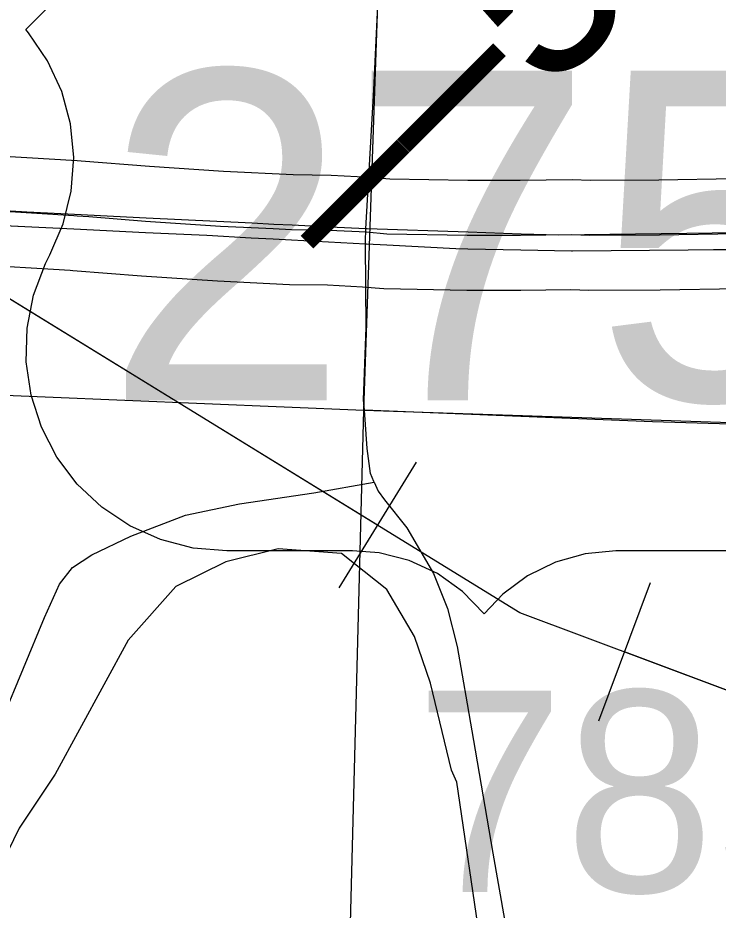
# Model space of a CAD drawing. Extents: x -132.8 to -73.3, y -60 to -26.
# Drawn here: x -123.1394 to -122.7571, y -52.509 to -52.0219 of the extents above; entities that cross this region are included whole.
import ezdxf

# ---------------------------------------------------------------- set-up
doc = ezdxf.new("R2010")
doc.units = 0
for name, color, linetype in [('tdCoCityStreetMinor', 7, 'Continuous'), ('tdCoDivCarto', 7, 'Continuous'), ('tdCoHydroRiver', 7, 'Continuous'), ('tdCoPipe', 7, 'Continuous'), ('tdCoPriCL', 7, 'Continuous'), ('tdCoPriDiv', 7, 'Continuous'), ('tdCoPrimary', 7, 'Continuous'), ('tdCoSectLine', 7, 'Continuous'), ('tdCoShieldUsRte', 7, 'Continuous'), ('tdCoStPrkRd', 7, 'Continuous'), ('tdCoStrucPriMaintName', 7, 'Continuous'), ('tdStHwyPriRefPost1', 7, 'Continuous')]:
    doc.layers.add(name, color=color, linetype=linetype)

msp = doc.modelspace()

# ---------------------------------------------------------------- linework, layer by layer
at = {"layer": 'tdCoCityStreetMinor'}
msp.add_lwpolyline([(-122.43937, -52.2529), (-122.51258, -52.25071), (-122.79293, -52.24231), (-122.95024, -52.23608), (-122.95065, -52.23041), (-122.94918, -52.19095), (-122.94964, -52.14518), (-122.94967, -52.14214), (-122.94948, -52.13885), (-122.94938, -52.13706), (-122.94498, -52.06124), (-122.94202, -51.99564), (-122.93664, -51.83475)], dxfattribs=at)
at = {"layer": 'tdCoDivCarto'}
for p, q in [((-123.13149, -52.12814), (-123.17711, -52.12536)), ((-123.13149, -52.12814), (-123.17711, -52.12536)), ((-123.13064, -52.12819), (-123.13149, -52.12814)), ((-123.10852, -52.12927), (-123.13064, -52.12819)), ((-123.06932, -52.13119), (-123.10852, -52.12927)), ((-123.06932, -52.13119), (-123.10852, -52.12927)), ((-123.17753, -52.13374), (-123.13187, -52.13595)), ((-123.17753, -52.13374), (-123.13187, -52.13595)), ((-123.01158, -52.13402), (-123.06932, -52.13119)), ((-123.01158, -52.13402), (-123.06932, -52.13119)), ((-122.99959, -52.13461), (-123.01158, -52.13402)), ((-122.99959, -52.13461), (-123.01158, -52.13402)), ((-122.9896, -52.13509), (-122.99959, -52.13461)), ((-122.9896, -52.13509), (-122.99959, -52.13461)), ((-122.96888, -52.13611), (-122.9896, -52.13509)), ((-122.96888, -52.13611), (-122.9896, -52.13509)), ((-123.13187, -52.13595), (-123.1089, -52.13706)), ((-123.13187, -52.13595), (-123.1089, -52.13706)), ((-123.1089, -52.13706), (-123.06969, -52.13896)), ((-123.1089, -52.13706), (-123.06969, -52.13896)), ((-123.06969, -52.13896), (-123.03629, -52.14057)), ((-122.94938, -52.13706), (-122.96888, -52.13611)), ((-122.94871, -52.13709), (-122.94938, -52.13706)), ((-122.89361, -52.13892), (-122.94871, -52.13709)), ((-122.89361, -52.13892), (-122.94871, -52.13709)), ((-122.86461, -52.13989), (-122.89361, -52.13892)), ((-122.86461, -52.13989), (-122.89361, -52.13892)), ((-122.84408, -52.14057), (-122.86461, -52.13989)), ((-122.74633, -52.13925), (-122.84408, -52.14057)), ((-123.03629, -52.14057), (-123.01199, -52.14187)), ((-123.01199, -52.14187), (-123, -52.1425)), ((-123.01199, -52.14187), (-123, -52.1425)), ((-123, -52.1425), (-122.99002, -52.14303)), ((-123, -52.1425), (-122.99002, -52.14303)), ((-122.99002, -52.14303), (-122.94964, -52.14518)), ((-122.94964, -52.14518), (-122.9491, -52.14521)), ((-122.9491, -52.14521), (-122.93792, -52.1458)), ((-122.9491, -52.14521), (-122.93792, -52.1458)), ((-122.93792, -52.1458), (-122.90023, -52.1478)), ((-122.90023, -52.1478), (-122.89382, -52.14793)), ((-122.89382, -52.14793), (-122.86479, -52.1485)), ((-122.89382, -52.14793), (-122.86479, -52.1485)), ((-122.86479, -52.1485), (-122.83706, -52.14904)), ((-122.83706, -52.14904), (-122.83667, -52.14904)), ((-122.83667, -52.14904), (-122.77347, -52.14842)), ((-122.77347, -52.14842), (-122.66487, -52.14759))]:
    msp.add_line(p, q, dxfattribs=at)
for points in [[(-123.13149, -52.12814), (-123.17711, -52.12536)], [(-123.13149, -52.12814), (-123.17711, -52.12536)], [(-123.10852, -52.12927), (-123.13064, -52.12819), (-123.13149, -52.12814)], [(-123.10852, -52.12927), (-123.13064, -52.12819), (-123.13149, -52.12814)], [(-123.10852, -52.12927), (-123.13064, -52.12819), (-123.13149, -52.12814)], [(-123.06932, -52.13119), (-123.10852, -52.12927)], [(-123.06932, -52.13119), (-123.10852, -52.12927)], [(-123.17753, -52.13374), (-123.13187, -52.13595)], [(-123.17753, -52.13374), (-123.13187, -52.13595)], [(-123.01158, -52.13402), (-123.06932, -52.13119)], [(-123.01158, -52.13402), (-123.06932, -52.13119)], [(-122.99959, -52.13461), (-123.01158, -52.13402)], [(-122.99959, -52.13461), (-123.01158, -52.13402)], [(-122.9896, -52.13509), (-122.99959, -52.13461)], [(-122.9896, -52.13509), (-122.99959, -52.13461)], [(-122.96888, -52.13611), (-122.9896, -52.13509)], [(-122.96888, -52.13611), (-122.9896, -52.13509)], [(-123.13187, -52.13595), (-123.1089, -52.13706)], [(-123.13187, -52.13595), (-123.1089, -52.13706)], [(-123.1089, -52.13706), (-123.06969, -52.13896)], [(-123.1089, -52.13706), (-123.06969, -52.13896)], [(-123.06969, -52.13896), (-123.03629, -52.14057), (-123.01199, -52.14187)], [(-123.06969, -52.13896), (-123.03629, -52.14057), (-123.01199, -52.14187)], [(-123.06969, -52.13896), (-123.03629, -52.14057), (-123.01199, -52.14187)], [(-122.94871, -52.13709), (-122.94938, -52.13706), (-122.96888, -52.13611)], [(-122.94871, -52.13709), (-122.94938, -52.13706), (-122.96888, -52.13611)], [(-122.94871, -52.13709), (-122.94938, -52.13706), (-122.96888, -52.13611)], [(-122.89361, -52.13892), (-122.94871, -52.13709)], [(-122.89361, -52.13892), (-122.94871, -52.13709)], [(-122.86461, -52.13989), (-122.89361, -52.13892)], [(-122.86461, -52.13989), (-122.89361, -52.13892)], [(-122.74633, -52.13925), (-122.84408, -52.14057), (-122.86461, -52.13989)], [(-122.74633, -52.13925), (-122.84408, -52.14057), (-122.86461, -52.13989)], [(-122.74633, -52.13925), (-122.84408, -52.14057), (-122.86461, -52.13989)], [(-123.01199, -52.14187), (-123, -52.1425)], [(-123.01199, -52.14187), (-123, -52.1425)], [(-123, -52.1425), (-122.99002, -52.14303)], [(-123, -52.1425), (-122.99002, -52.14303)], [(-122.99002, -52.14303), (-122.94964, -52.14518), (-122.9491, -52.14521)], [(-122.99002, -52.14303), (-122.94964, -52.14518), (-122.9491, -52.14521)], [(-122.99002, -52.14303), (-122.94964, -52.14518), (-122.9491, -52.14521)], [(-122.9491, -52.14521), (-122.93792, -52.1458)], [(-122.9491, -52.14521), (-122.93792, -52.1458)], [(-122.93792, -52.1458), (-122.90023, -52.1478), (-122.89382, -52.14793)], [(-122.93792, -52.1458), (-122.90023, -52.1478), (-122.89382, -52.14793)], [(-122.93792, -52.1458), (-122.90023, -52.1478), (-122.89382, -52.14793)], [(-122.89382, -52.14793), (-122.86479, -52.1485)], [(-122.89382, -52.14793), (-122.86479, -52.1485)], [(-122.86479, -52.1485), (-122.83706, -52.14904), (-122.83667, -52.14904)], [(-122.86479, -52.1485), (-122.83706, -52.14904), (-122.83667, -52.14904)], [(-122.86479, -52.1485), (-122.83706, -52.14904), (-122.83667, -52.14904)], [(-122.83667, -52.14904), (-122.77347, -52.14842), (-122.66487, -52.14759), (-122.6532, -52.14795)], [(-122.83667, -52.14904), (-122.77347, -52.14842), (-122.66487, -52.14759), (-122.6532, -52.14795)], [(-122.83667, -52.14904), (-122.77347, -52.14842), (-122.66487, -52.14759), (-122.6532, -52.14795)]]:
    msp.add_lwpolyline(points, dxfattribs=at)
at = {"layer": 'tdCoHydroRiver'}
msp.add_lwpolyline([(-122.88638, -52.52932), (-122.89973, -52.43902), (-122.90272, -52.43263), (-122.91407, -52.385), (-122.92286, -52.35951), (-122.93795, -52.33386), (-122.96268, -52.31426), (-122.99734, -52.31175), (-123.02594, -52.31886), (-123.05314, -52.33233), (-123.07918, -52.3616), (-123.11902, -52.43468), (-123.13875, -52.46413), (-123.22731, -52.64634)], dxfattribs=at)
at = {"layer": 'tdCoPipe'}
for p, q in [((-122.92197, -52.26446), (-122.96415, -52.33305)), ((-122.79416, -52.33021), (-122.82243, -52.40577))]:
    msp.add_line(p, q, dxfattribs=at)
for points in [[(-121.21573, -52.82232), (-121.68772, -52.7514), (-122.34953, -52.53964), (-122.86529, -52.34666), (-123.37271, -52.03464), (-123.83895, -51.66782), (-124.34957, -51.21071), (-124.84078, -50.78776), (-125.10644, -50.52423), (-125.44118, -50.10041), (-125.63639, -49.82438), (-125.73894, -49.63164), (-125.77869, -49.50967)], [(-122.9431, -52.29881), (-123.1998, -52.14097)], [(-122.52606, -52.47359), (-122.80829, -52.36798)]]:
    msp.add_lwpolyline(points, dxfattribs=at)
at = {"layer": 'tdCoPriCL'}
msp.add_lwpolyline([(-122.7467, -52.1398), (-122.78912, -52.14043), (-122.8272, -52.14064), (-122.83713, -52.14026), (-122.86502, -52.14064), (-122.89405, -52.14064), (-122.93799, -52.13988), (-122.94915, -52.1389), (-122.96934, -52.13789), (-122.99011, -52.13756), (-123.00009, -52.13708), (-123.01208, -52.13651), (-123.02876, -52.13571), (-123.06979, -52.133), (-123.10061, -52.13057), (-123.10711, -52.13006), (-123.10893, -52.12993), (-123.13189, -52.12853), (-123.16408, -52.12657)], dxfattribs=at)
at = {"layer": 'tdCoPriDiv'}
for points in [[(-122.74773, -52.10981), (-122.78943, -52.11043), (-122.8267, -52.11064), (-122.83676, -52.11025), (-122.86522, -52.11064), (-122.89379, -52.11064), (-122.93641, -52.1099), (-122.94708, -52.10896), (-122.96836, -52.1079), (-122.98915, -52.10757), (-123.02706, -52.10575), (-123.06762, -52.10308), (-123.10489, -52.10014), (-123.10698, -52.1), (-123.16225, -52.09662)], [(-122.74567, -52.16979), (-122.78882, -52.17043), (-122.82769, -52.17065), (-122.8375, -52.17027), (-122.86481, -52.17064), (-122.89431, -52.17064), (-122.93956, -52.16986), (-122.95121, -52.16883), (-122.97033, -52.16787), (-122.99106, -52.16755), (-123.03047, -52.16566), (-123.07195, -52.16292), (-123.10933, -52.15998), (-123.11089, -52.15987), (-123.16591, -52.15651)]]:
    msp.add_lwpolyline(points, dxfattribs=at)
at = {"layer": 'tdCoPrimary'}
for p, q in [((-123.13149, -52.12814), (-123.17711, -52.12536)), ((-123.13149, -52.12814), (-123.17711, -52.12536)), ((-123.06932, -52.13119), (-123.10852, -52.12927)), ((-123.06932, -52.13119), (-123.10852, -52.12927)), ((-123.17753, -52.13374), (-123.13187, -52.13595)), ((-123.17753, -52.13374), (-123.13187, -52.13595)), ((-123.01158, -52.13402), (-123.06932, -52.13119)), ((-123.01158, -52.13402), (-123.06932, -52.13119)), ((-122.99959, -52.13461), (-123.01158, -52.13402)), ((-122.99959, -52.13461), (-123.01158, -52.13402)), ((-122.9896, -52.13509), (-122.99959, -52.13461)), ((-122.9896, -52.13509), (-122.99959, -52.13461)), ((-122.96888, -52.13611), (-122.9896, -52.13509)), ((-122.96888, -52.13611), (-122.9896, -52.13509)), ((-123.13187, -52.13595), (-123.1089, -52.13706)), ((-123.13187, -52.13595), (-123.1089, -52.13706)), ((-123.1089, -52.13706), (-123.06969, -52.13896)), ((-123.1089, -52.13706), (-123.06969, -52.13896)), ((-122.89361, -52.13892), (-122.94871, -52.13709)), ((-122.89361, -52.13892), (-122.94871, -52.13709)), ((-122.86461, -52.13989), (-122.89361, -52.13892)), ((-122.86461, -52.13989), (-122.89361, -52.13892)), ((-123.01199, -52.14187), (-123, -52.1425)), ((-123.01199, -52.14187), (-123, -52.1425)), ((-123, -52.1425), (-122.99002, -52.14303)), ((-123, -52.1425), (-122.99002, -52.14303)), ((-122.9491, -52.14521), (-122.93792, -52.1458)), ((-122.9491, -52.14521), (-122.93792, -52.1458)), ((-122.89382, -52.14793), (-122.86479, -52.1485)), ((-122.89382, -52.14793), (-122.86479, -52.1485))]:
    msp.add_line(p, q, dxfattribs=at)
for points in [[(-122.74633, -52.13925), (-122.84408, -52.14057), (-122.86461, -52.13989), (-122.89361, -52.13892), (-122.94871, -52.13709), (-122.94938, -52.13706), (-122.96888, -52.13611), (-122.9896, -52.13509), (-122.99959, -52.13461), (-123.01158, -52.13402), (-123.06932, -52.13119), (-123.10852, -52.12927), (-123.13064, -52.12819), (-123.13149, -52.12814), (-123.17711, -52.12536)], [(-123.10852, -52.12927), (-123.13064, -52.12819), (-123.13149, -52.12814)], [(-123.10852, -52.12927), (-123.13064, -52.12819), (-123.13149, -52.12814)], [(-123.17753, -52.13374), (-123.13187, -52.13595), (-123.1089, -52.13706), (-123.06969, -52.13896), (-123.03629, -52.14057), (-123.01199, -52.14187), (-123, -52.1425), (-122.99002, -52.14303), (-122.94964, -52.14518), (-122.9491, -52.14521), (-122.93792, -52.1458), (-122.90023, -52.1478), (-122.89382, -52.14793), (-122.86479, -52.1485), (-122.83706, -52.14904), (-122.83667, -52.14904), (-122.77347, -52.14842), (-122.66487, -52.14759)], [(-123.06969, -52.13896), (-123.03629, -52.14057), (-123.01199, -52.14187)], [(-123.06969, -52.13896), (-123.03629, -52.14057), (-123.01199, -52.14187)], [(-122.94871, -52.13709), (-122.94938, -52.13706), (-122.96888, -52.13611)], [(-122.94871, -52.13709), (-122.94938, -52.13706), (-122.96888, -52.13611)], [(-122.74633, -52.13925), (-122.84408, -52.14057), (-122.86461, -52.13989)], [(-122.74633, -52.13925), (-122.84408, -52.14057), (-122.86461, -52.13989)], [(-122.99002, -52.14303), (-122.94964, -52.14518), (-122.9491, -52.14521)], [(-122.99002, -52.14303), (-122.94964, -52.14518), (-122.9491, -52.14521)], [(-122.93792, -52.1458), (-122.90023, -52.1478), (-122.89382, -52.14793)], [(-122.93792, -52.1458), (-122.90023, -52.1478), (-122.89382, -52.14793)], [(-122.86479, -52.1485), (-122.83706, -52.14904), (-122.83667, -52.14904)], [(-122.86479, -52.1485), (-122.83706, -52.14904), (-122.83667, -52.14904)], [(-122.83667, -52.14904), (-122.77347, -52.14842), (-122.66487, -52.14759), (-122.6532, -52.14795)], [(-122.83667, -52.14904), (-122.77347, -52.14842), (-122.66487, -52.14759), (-122.6532, -52.14795)]]:
    msp.add_lwpolyline(points, dxfattribs=at)
at = {"layer": 'tdCoSectLine'}
for points in [[(-122.95061, -52.23608), (-122.91625, -51.24382)], [(-123.95117, -52.19409), (-122.95061, -52.23608)], [(-122.97663, -53.23753), (-122.95061, -52.23608)], [(-122.95061, -52.23608), (-121.95502, -52.2695)]]:
    msp.add_lwpolyline(points, dxfattribs=at)
at = {"layer": 'tdCoShieldUsRte'}
msp.add_lwpolyline([(-122.74429, -52.31283), (-122.81287, -52.31283), (-122.8297, -52.31437), (-122.84596, -52.31895), (-122.86113, -52.3264), (-122.87468, -52.33649), (-122.88479, -52.34712), (-122.89659, -52.33502), (-122.91038, -52.32526), (-122.92573, -52.31817), (-122.9421, -52.31399), (-122.95672, -52.31283), (-123.0253, -52.31283), (-123.04364, -52.31129), (-123.06146, -52.3067), (-123.07826, -52.2992), (-123.09357, -52.289), (-123.10697, -52.27639), (-123.11806, -52.26171), (-123.12655, -52.24539), (-123.13219, -52.22787), (-123.13483, -52.20966), (-123.13439, -52.19127), (-123.13088, -52.17321), (-123.1244, -52.15598), (-123.12199, -52.15122), (-123.11468, -52.13433), (-123.11029, -52.11646), (-123.10895, -52.09811), (-123.1107, -52.0798), (-123.11548, -52.06203), (-123.12317, -52.04531), (-123.13354, -52.03011), (-123.13511, -52.02822), (-123.05624, -51.94936)], dxfattribs=at)
at = {"layer": 'tdCoStPrkRd'}
for p, q in [((-122.94868, -52.25704), (-122.95024, -52.23608)), ((-122.94696, -52.27061), (-122.94868, -52.25704)), ((-122.94503, -52.27502), (-122.94696, -52.27061)), ((-122.97788, -52.28118), (-122.94492, -52.27527)), ((-122.94492, -52.27527), (-122.94503, -52.27502)), ((-122.94492, -52.27527), (-122.94276, -52.28022)), ((-123.01833, -52.2871), (-122.97788, -52.28118)), ((-122.94276, -52.28022), (-122.93931, -52.28491)), ((-122.93931, -52.28491), (-122.92698, -52.3002)), ((-123.04792, -52.29327), (-123.01833, -52.2871)), ((-123.07776, -52.30486), (-123.04792, -52.29327)), ((-122.92698, -52.3002), (-122.91243, -52.32511)), ((-123.09897, -52.31497), (-123.07776, -52.30486)), ((-123.10957, -52.32187), (-123.09897, -52.31497)), ((-123.11672, -52.331), (-123.10957, -52.32187)), ((-122.91243, -52.32511), (-122.90479, -52.34434)), ((-123.12486, -52.34924), (-123.11672, -52.331)), ((-122.90479, -52.34434), (-122.89961, -52.36506)), ((-123.14779, -52.40448), (-123.12486, -52.34924)), ((-122.89961, -52.36506), (-122.89418, -52.39638)), ((-122.89418, -52.39638), (-122.88979, -52.42166)), ((-122.88979, -52.42166), (-122.88003, -52.47782)), ((-122.88003, -52.47782), (-122.87374, -52.51404))]:
    msp.add_line(p, q, dxfattribs=at)

# ---------------------------------------------------------------- texts
at = {"layer": 'tdCoShieldUsRte'}
msp.add_text('275', height=0.18, dxfattribs=at).set_placement((-123.0925, -52.23064))
at = {"layer": 'tdCoStrucPriMaintName'}
msp.add_text('78528R275', height=0.11, dxfattribs=at).set_placement((-122.92276, -52.4991))
msp.add_text('78528R275', height=0.11, dxfattribs=at).set_placement((-122.92276, -52.4991))
msp.add_text('78528R275', height=0.11, dxfattribs=at).set_placement((-122.92276, -52.4991))
at = {"layer": 'tdStHwyPriRefPost1'}
msp.add_text('‒‒54', height=0.1, rotation=45, dxfattribs=at).set_placement((-122.95551, -52.17041))

doc.saveas('drawing.dxf')
